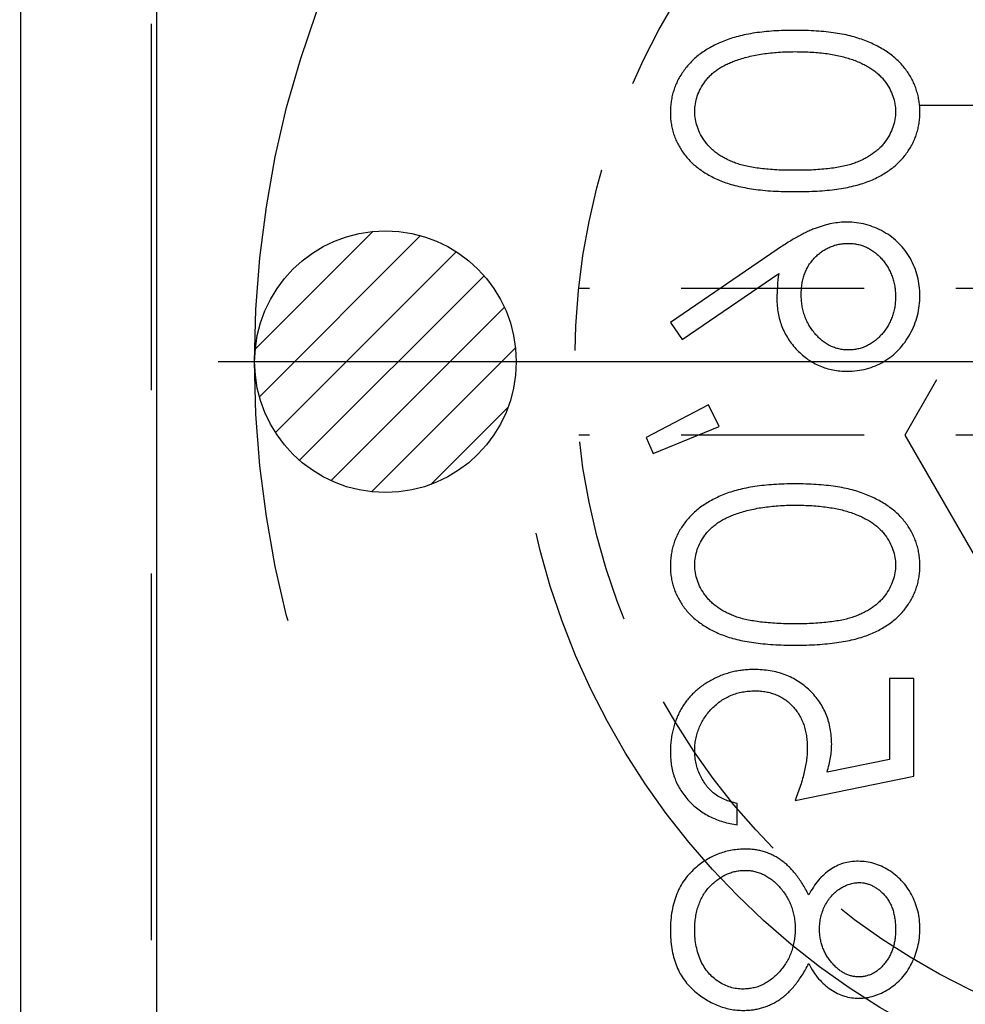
# Model space of a CAD drawing. Extents: x 2651 to 11825, y -3833 to 1075.
# Tile 276 of 656: x 4216 to 4229, y 311 to 324. Entities that reach past the tile are written whole.
import ezdxf

# ---------------------------------------------------------------- set-up
doc = ezdxf.new("R2010")
doc.units = 0
doc.header["$LTSCALE"] = 10
for name, pattern in [('CENTER', [2, 1.25, -0.25, 0.25, -0.25]), ('CNSCEN', [17, 15, -1, 0, -1]), ('CNSHID', [4, 3, -1]), ('DASHED', [0.75, 0.5, -0.25]), ('HIDDEN', [0.375, 0.25, -0.125])]:
    doc.linetypes.add(name, pattern=pattern)
doc.layers.get('0').update_dxf_attribs({"linetype": 'CONTINUOUS'})
doc.layers.get('Defpoints').update_dxf_attribs({"linetype": 'CONTINUOUS'})
for name, color, linetype in [('1', 7, 'CONTINUOUS'), ('COOL', 150, 'HIDDEN'), ('DIM', 3, 'CONTINUOUS'), ('WL1-HL', 4, 'CNSHID'), ('WOR1-CL', 1, 'CNSCEN')]:
    doc.layers.add(name, color=color, linetype=linetype)
doc.styles.get("Standard").update_dxf_attribs({"font": 'romans.shx'})
doc.dimstyles.new('MM& INCH5', dxfattribs={"dimtxt": 5, "dimasz": 2.5, "dimexe": 1, "dimexo": 0.5, "dimtad": 0, "dimrnd": 1.38778e-17, "dimzin": 9, "dimdsep": 46, "dimtxsty": 'Standard', "dimblk": 'CLOSED', "dimcen": 0, "dimclrd": 3, "dimclre": 3, "dimclrt": 3, "dimazin": 2, "dimtfac": 0.75, "dimtofl": 0, "dimtmove": 0, "dimatfit": 3, "dimfxl": 0, "dimtolj": 1, "dimarcsym": 0})

# ---------------------------------------------------------------- blocks, each defined once
blk = doc.blocks.new('DSD')
at = {"layer": '1', "color": 6, "linetype": 'DASHED'}
blk.add_line((499.908, 459.883), (499.908, 509.019), dxfattribs=at)
at = {"layer": '1', "color": 252, "linetype": 'Continuous'}
for p, q in [((501.692, 464.145), (501.692, 508.531)), ((499.831, 508.003), (499.831, 464.659))]:
    blk.add_line(p, q, dxfattribs=at)
at = {"layer": '1', "color": 7, "linetype": 'Continuous'}
for p, q in [((491.91, 493.31), (491.91, 493.019)), ((491.121, 492.978), (489.501, 492.646)), ((489.501, 492.646), (489.501, 491.317)), ((489.834, 492.419), (490.685, 492.593)), ((489.834, 491.317), (489.834, 492.419)), ((489.501, 491.317), (489.834, 491.317)), ((493.06, 488.245), (492.159, 487.878)), ((493.155, 488.027), (493.06, 488.245)), ((492.303, 487.58), (493.155, 488.027)), ((492.159, 487.878), (492.303, 487.58)), ((492.661, 486.692), (491.345, 485.791)), ((492.823, 486.459), (492.661, 486.692)), ((491.365, 485.462), (492.823, 486.459))]:
    blk.add_line(p, q, dxfattribs=at)
for points, knots in [([(491.823, 495.843), (491.801, 495.842), (491.756, 495.841), (491.689, 495.834), (491.625, 495.822), (491.562, 495.806), (491.501, 495.785), (491.441, 495.758), (491.384, 495.728), (491.327, 495.693), (491.273, 495.652), (491.22, 495.605), (491.169, 495.553), (491.119, 495.494), (491.07, 495.43), (491.024, 495.36), (490.978, 495.285), (490.95, 495.231), (490.936, 495.204)], [0, 0, 0, 0, 0.058854, 0.116315, 0.172675, 0.22878, 0.28458, 0.340257, 0.39663, 0.453507, 0.512318, 0.572648, 0.636022, 0.702363, 0.771483, 0.844184, 0.92007, 1, 1, 1, 1]), ([(492.823, 494.747), (492.822, 494.791), (492.82, 494.875), (492.806, 494.998), (492.781, 495.113), (492.747, 495.22), (492.704, 495.319), (492.649, 495.409), (492.586, 495.492), (492.512, 495.565), (492.434, 495.63), (492.352, 495.687), (492.269, 495.735), (492.184, 495.775), (492.096, 495.805), (492.007, 495.827), (491.916, 495.84), (491.854, 495.842), (491.823, 495.843)], [0, 0, 0, 0, 0.078556, 0.152863, 0.22356, 0.290375, 0.355403, 0.418291, 0.480389, 0.543073, 0.604924, 0.664398, 0.721943, 0.778375, 0.83383, 0.888861, 0.944089, 1, 1, 1, 1]), ([(490.249, 495.677), (490.215, 495.675), (490.146, 495.672), (490.042, 495.648), (489.941, 495.607), (489.842, 495.553), (489.748, 495.485), (489.665, 495.404), (489.591, 495.311), (489.53, 495.206), (489.479, 495.094), (489.445, 494.976), (489.422, 494.853), (489.42, 494.77), (489.418, 494.728)], [0, 0, 0, 0, 0.074058, 0.14887, 0.226668, 0.307735, 0.391157, 0.473929, 0.557928, 0.644989, 0.733364, 0.821092, 0.909287, 1, 1, 1, 1]), ([(490.936, 495.204), (490.915, 495.241), (490.876, 495.314), (490.803, 495.41), (490.724, 495.493), (490.637, 495.56), (490.546, 495.613), (490.45, 495.649), (490.351, 495.673), (490.283, 495.676), (490.249, 495.677)], [0, 0, 0, 0, 0.14586, 0.282426, 0.41085, 0.535029, 0.654701, 0.770133, 0.884556, 1, 1, 1, 1]), ([(491.121, 494.725), (491.121, 494.754), (491.122, 494.81), (491.133, 494.893), (491.149, 494.973), (491.173, 495.048), (491.203, 495.121), (491.24, 495.19), (491.284, 495.255), (491.334, 495.315), (491.388, 495.37), (491.444, 495.419), (491.503, 495.46), (491.565, 495.493), (491.628, 495.521), (491.695, 495.538), (491.763, 495.55), (491.81, 495.551), (491.833, 495.552)], [0, 0, 0, 0, 0.071269, 0.139812, 0.206497, 0.271535, 0.336082, 0.400528, 0.464984, 0.53005, 0.594423, 0.655583, 0.714849, 0.772115, 0.828999, 0.885122, 0.942079, 1, 1, 1, 1]), ([(491.833, 495.552), (491.862, 495.551), (491.92, 495.548), (492.005, 495.529), (492.088, 495.497), (492.167, 495.452), (492.241, 495.397), (492.305, 495.33), (492.363, 495.253), (492.409, 495.166), (492.446, 495.071), (492.471, 494.968), (492.488, 494.858), (492.49, 494.783), (492.491, 494.744)], [0, 0, 0, 0, 0.074898, 0.148596, 0.224471, 0.302323, 0.381919, 0.461149, 0.542417, 0.626716, 0.714597, 0.804903, 0.900127, 1, 1, 1, 1]), ([(489.751, 494.744), (489.751, 494.767), (489.752, 494.811), (489.759, 494.876), (489.771, 494.938), (489.786, 494.998), (489.808, 495.054), (489.833, 495.107), (489.864, 495.157), (489.899, 495.204), (489.937, 495.246), (489.976, 495.284), (490.018, 495.315), (490.062, 495.342), (490.108, 495.361), (490.155, 495.375), (490.204, 495.385), (490.237, 495.386), (490.254, 495.386)], [0, 0, 0, 0, 0.075243, 0.147209, 0.216447, 0.284025, 0.350655, 0.415031, 0.47963, 0.544652, 0.608044, 0.667828, 0.725114, 0.780992, 0.835527, 0.889438, 0.944072, 1, 1, 1, 1]), ([(490.254, 495.386), (490.271, 495.385), (490.304, 495.384), (490.354, 495.374), (490.402, 495.36), (490.449, 495.337), (490.495, 495.31), (490.539, 495.276), (490.583, 495.236), (490.624, 495.19), (490.663, 495.141), (490.696, 495.089), (490.724, 495.034), (490.748, 494.978), (490.766, 494.919), (490.779, 494.858), (490.787, 494.796), (490.788, 494.754), (490.789, 494.732)], [0, 0, 0, 0, 0.054564, 0.107826, 0.161924, 0.21751, 0.274498, 0.334815, 0.397555, 0.464755, 0.532901, 0.600097, 0.665354, 0.731084, 0.796883, 0.863292, 0.930831, 1, 1, 1, 1]), ([(489.418, 494.728), (489.42, 494.686), (489.422, 494.605), (489.444, 494.486), (489.481, 494.372), (489.531, 494.263), (489.592, 494.162), (489.667, 494.072), (489.75, 493.994), (489.844, 493.928), (489.942, 493.874), (490.046, 493.837), (490.151, 493.813), (490.223, 493.81), (490.259, 493.808)], [0, 0, 0, 0, 0.08941, 0.176306, 0.262626, 0.349446, 0.435498, 0.518928, 0.601355, 0.684256, 0.765807, 0.844877, 0.92228, 1, 1, 1, 1]), ([(490.248, 494.099), (490.232, 494.099), (490.202, 494.1), (490.156, 494.109), (490.112, 494.122), (490.069, 494.14), (490.027, 494.164), (489.985, 494.192), (489.945, 494.226), (489.906, 494.264), (489.87, 494.307), (489.837, 494.356), (489.81, 494.409), (489.788, 494.467), (489.772, 494.53), (489.759, 494.597), (489.752, 494.669), (489.751, 494.718), (489.751, 494.744)], [0, 0, 0, 0, 0.050902, 0.101034, 0.151084, 0.203062, 0.256248, 0.310847, 0.368769, 0.430015, 0.49252, 0.556049, 0.621996, 0.690192, 0.761385, 0.836356, 0.915487, 1, 1, 1, 1]), ([(490.789, 494.732), (490.788, 494.705), (490.786, 494.65), (490.771, 494.569), (490.748, 494.491), (490.716, 494.415), (490.675, 494.345), (490.627, 494.282), (490.572, 494.227), (490.51, 494.182), (490.445, 494.146), (490.38, 494.118), (490.314, 494.102), (490.269, 494.1), (490.248, 494.099)], [0, 0, 0, 0, 0.08969, 0.178494, 0.266838, 0.356558, 0.445334, 0.530806, 0.614076, 0.697707, 0.779142, 0.855354, 0.928557, 1, 1, 1, 1]), ([(491.803, 493.933), (491.78, 493.934), (491.737, 493.935), (491.672, 493.946), (491.61, 493.964), (491.549, 493.99), (491.491, 494.023), (491.434, 494.063), (491.379, 494.111), (491.327, 494.165), (491.279, 494.224), (491.237, 494.286), (491.201, 494.352), (491.172, 494.421), (491.149, 494.493), (491.133, 494.568), (491.122, 494.645), (491.121, 494.698), (491.121, 494.725)], [0, 0, 0, 0, 0.057339, 0.113063, 0.169181, 0.225775, 0.283826, 0.343454, 0.405907, 0.471392, 0.538003, 0.603064, 0.667602, 0.732225, 0.797005, 0.863048, 0.930357, 1, 1, 1, 1]), ([(492.491, 494.744), (492.49, 494.714), (492.489, 494.654), (492.479, 494.568), (492.463, 494.487), (492.44, 494.411), (492.412, 494.339), (492.376, 494.272), (492.335, 494.209), (492.286, 494.153), (492.233, 494.101), (492.178, 494.057), (492.121, 494.018), (492.061, 493.987), (492, 493.963), (491.936, 493.945), (491.87, 493.935), (491.825, 493.933), (491.803, 493.933)], [0, 0, 0, 0, 0.076559, 0.149161, 0.218827, 0.285567, 0.350313, 0.414125, 0.477179, 0.540368, 0.602202, 0.662034, 0.719934, 0.775907, 0.831115, 0.886667, 0.942552, 1, 1, 1, 1]), ([(492.467, 493.888), (492.496, 493.913), (492.552, 493.964), (492.625, 494.052), (492.687, 494.148), (492.737, 494.253), (492.775, 494.365), (492.803, 494.485), (492.819, 494.614), (492.822, 494.702), (492.823, 494.747)], [0, 0, 0, 0, 0.119283, 0.237093, 0.354796, 0.474576, 0.59746, 0.724926, 0.858883, 1, 1, 1, 1]), ([(490.259, 493.808), (490.294, 493.81), (490.363, 493.812), (490.463, 493.834), (490.558, 493.871), (490.646, 493.922), (490.728, 493.987), (490.804, 494.067), (490.875, 494.161), (490.915, 494.232), (490.936, 494.268)], [0, 0, 0, 0, 0.121904, 0.239413, 0.35541, 0.472091, 0.592859, 0.718703, 0.854892, 1, 1, 1, 1]), ([(490.936, 494.268), (490.95, 494.242), (490.977, 494.19), (491.02, 494.116), (491.066, 494.049), (491.112, 493.986), (491.16, 493.929), (491.21, 493.878), (491.26, 493.832), (491.313, 493.792), (491.367, 493.757), (491.423, 493.726), (491.481, 493.7), (491.541, 493.679), (491.602, 493.662), (491.665, 493.65), (491.73, 493.644), (491.774, 493.643), (491.797, 493.642)], [0, 0, 0, 0, 0.079525, 0.1551, 0.22722, 0.295911, 0.362056, 0.42552, 0.485813, 0.544495, 0.60146, 0.657841, 0.713974, 0.769468, 0.82613, 0.882885, 0.940701, 1, 1, 1, 1]), ([(491.797, 493.642), (491.828, 493.643), (491.89, 493.644), (491.981, 493.657), (492.069, 493.675), (492.155, 493.702), (492.238, 493.737), (492.317, 493.78), (492.395, 493.829), (492.443, 493.868), (492.467, 493.888)], [0, 0, 0, 0, 0.128158, 0.253673, 0.377325, 0.499385, 0.622918, 0.745839, 0.871395, 1, 1, 1, 1]), ([(492.823, 492.322), (492.822, 492.354), (492.821, 492.418), (492.808, 492.511), (492.789, 492.6), (492.761, 492.686), (492.725, 492.767), (492.68, 492.845), (492.629, 492.919), (492.569, 492.988), (492.504, 493.052), (492.433, 493.109), (492.357, 493.16), (492.277, 493.204), (492.192, 493.242), (492.102, 493.271), (492.007, 493.295), (491.943, 493.305), (491.91, 493.31)], [0, 0, 0, 0, 0.065421, 0.128708, 0.190236, 0.250724, 0.310637, 0.370766, 0.431615, 0.493523, 0.555883, 0.617342, 0.678668, 0.740711, 0.802985, 0.866803, 0.932347, 1, 1, 1, 1]), ([(490.955, 492.264), (490.955, 492.289), (490.956, 492.341), (490.964, 492.421), (490.978, 492.504), (490.996, 492.592), (491.019, 492.683), (491.048, 492.778), (491.082, 492.877), (491.108, 492.944), (491.121, 492.978)], [0, 0, 0, 0, 0.102203, 0.211023, 0.3251, 0.446502, 0.573788, 0.708901, 0.850358, 1, 1, 1, 1]), ([(491.91, 493.019), (491.94, 493.012), (492, 492.999), (492.083, 492.968), (492.158, 492.932), (492.224, 492.888), (492.282, 492.835), (492.333, 492.776), (492.379, 492.709), (492.418, 492.634), (492.451, 492.556), (492.473, 492.474), (492.489, 492.39), (492.49, 492.334), (492.491, 492.305)], [0, 0, 0, 0, 0.094687, 0.181994, 0.264377, 0.34218, 0.418618, 0.496509, 0.577369, 0.661511, 0.746733, 0.831258, 0.915206, 1, 1, 1, 1]), ([(490.685, 492.593), (490.676, 492.559), (490.658, 492.493), (490.637, 492.395), (490.625, 492.301), (490.623, 492.241), (490.622, 492.212)], [0, 0, 0, 0, 0.275068, 0.532901, 0.773973, 1, 1, 1, 1]), ([(491.67, 491.483), (491.644, 491.484), (491.593, 491.485), (491.518, 491.495), (491.448, 491.512), (491.381, 491.535), (491.318, 491.565), (491.258, 491.602), (491.203, 491.645), (491.152, 491.696), (491.105, 491.75), (491.065, 491.811), (491.031, 491.876), (491.002, 491.945), (490.981, 492.019), (490.966, 492.096), (490.957, 492.179), (490.955, 492.235), (490.955, 492.264)], [0, 0, 0, 0, 0.065351, 0.127916, 0.18836, 0.247216, 0.30563, 0.36377, 0.422661, 0.482687, 0.5433, 0.604118, 0.664965, 0.727413, 0.791468, 0.858055, 0.927037, 1, 1, 1, 1]), ([(492.491, 492.305), (492.49, 492.278), (492.489, 492.223), (492.477, 492.143), (492.459, 492.065), (492.433, 491.991), (492.401, 491.919), (492.359, 491.852), (492.312, 491.786), (492.257, 491.724), (492.197, 491.668), (492.133, 491.618), (492.064, 491.577), (491.992, 491.542), (491.917, 491.516), (491.838, 491.497), (491.755, 491.486), (491.698, 491.484), (491.67, 491.483)], [0, 0, 0, 0, 0.064207, 0.126425, 0.18768, 0.248216, 0.308305, 0.369661, 0.431699, 0.495947, 0.559758, 0.622295, 0.683911, 0.745092, 0.80674, 0.869087, 0.93329, 1, 1, 1, 1]), ([(491.682, 491.193), (491.708, 491.193), (491.761, 491.194), (491.839, 491.201), (491.915, 491.213), (491.989, 491.229), (492.062, 491.25), (492.133, 491.275), (492.203, 491.306), (492.27, 491.34), (492.335, 491.378), (492.396, 491.42), (492.454, 491.465), (492.507, 491.513), (492.556, 491.565), (492.602, 491.62), (492.644, 491.678), (492.681, 491.74), (492.715, 491.804), (492.743, 491.871), (492.768, 491.94), (492.788, 492.012), (492.804, 492.086), (492.815, 492.162), (492.822, 492.241), (492.823, 492.295), (492.823, 492.322)], [0, 0, 0, 0, 0.044014, 0.087434, 0.130118, 0.172554, 0.214555, 0.256298, 0.298438, 0.340849, 0.382715, 0.423924, 0.464246, 0.504074, 0.543862, 0.583567, 0.623094, 0.663229, 0.703551, 0.743938, 0.784541, 0.82575, 0.867757, 0.910745, 0.954914, 1, 1, 1, 1]), ([(490.622, 492.212), (490.623, 492.176), (490.625, 492.105), (490.64, 492.001), (490.663, 491.901), (490.695, 491.807), (490.737, 491.717), (490.789, 491.633), (490.849, 491.553), (490.919, 491.479), (490.996, 491.412), (491.078, 491.353), (491.166, 491.303), (491.259, 491.263), (491.357, 491.231), (491.461, 491.209), (491.57, 491.195), (491.644, 491.193), (491.682, 491.193)], [0, 0, 0, 0, 0.065808, 0.129394, 0.190894, 0.251281, 0.310815, 0.370371, 0.430768, 0.492881, 0.555104, 0.616067, 0.677256, 0.73826, 0.800762, 0.864778, 0.931045, 1, 1, 1, 1]), ([(491.122, 490.86), (491.07, 490.86), (490.969, 490.86), (490.822, 490.853), (490.685, 490.842), (490.556, 490.827), (490.436, 490.809), (490.326, 490.785), (490.224, 490.757), (490.131, 490.725), (490.046, 490.689), (489.966, 490.65), (489.892, 490.606), (489.822, 490.56), (489.758, 490.509), (489.699, 490.456), (489.647, 490.399), (489.599, 490.338), (489.557, 490.274), (489.52, 490.209), (489.488, 490.141), (489.463, 490.072), (489.443, 490.001), (489.429, 489.928), (489.42, 489.854), (489.419, 489.803), (489.418, 489.778)], [0, 0, 0, 0, 0.068595, 0.133246, 0.194313, 0.251279, 0.304513, 0.354235, 0.400481, 0.443411, 0.484015, 0.523252, 0.561042, 0.5979, 0.633518, 0.668314, 0.702496, 0.736685, 0.770293, 0.803437, 0.835913, 0.86846, 0.900847, 0.933467, 0.966258, 1, 1, 1, 1]), ([(492.823, 489.778), (492.823, 489.803), (492.822, 489.854), (492.813, 489.928), (492.799, 490.001), (492.779, 490.071), (492.755, 490.14), (492.723, 490.207), (492.687, 490.272), (492.645, 490.335), (492.598, 490.396), (492.545, 490.453), (492.486, 490.506), (492.422, 490.556), (492.353, 490.603), (492.278, 490.646), (492.198, 490.687), (492.111, 490.723), (492.018, 490.756), (491.916, 490.785), (491.805, 490.807), (491.685, 490.827), (491.557, 490.842), (491.42, 490.853), (491.274, 490.86), (491.173, 490.86), (491.122, 490.86)], [0, 0, 0, 0, 0.033787, 0.066622, 0.099285, 0.131361, 0.163585, 0.196104, 0.228902, 0.262158, 0.295991, 0.330218, 0.36506, 0.400951, 0.43762, 0.475708, 0.515381, 0.556414, 0.599765, 0.646424, 0.696431, 0.749782, 0.806573, 0.867436, 0.931887, 1, 1, 1, 1]), ([(489.751, 489.768), (489.752, 489.804), (489.756, 489.876), (489.783, 489.981), (489.829, 490.083), (489.88, 490.164), (489.928, 490.226), (489.97, 490.269), (490.016, 490.31), (490.067, 490.348), (490.121, 490.383), (490.179, 490.415), (490.242, 490.444), (490.309, 490.471), (490.383, 490.495), (490.464, 490.514), (490.553, 490.532), (490.651, 490.545), (490.757, 490.557), (490.871, 490.564), (490.993, 490.57), (491.077, 490.57), (491.121, 490.57)], [0, 0, 0, 0, 0.060387, 0.120883, 0.182755, 0.247811, 0.281299, 0.315088, 0.349702, 0.384857, 0.420966, 0.458511, 0.497175, 0.537602, 0.580503, 0.627468, 0.678388, 0.733983, 0.793747, 0.857714, 0.926698, 1, 1, 1, 1]), ([(491.121, 490.57), (491.164, 490.57), (491.248, 490.57), (491.37, 490.564), (491.484, 490.556), (491.589, 490.546), (491.687, 490.532), (491.776, 490.515), (491.858, 490.496), (491.931, 490.472), (491.998, 490.445), (492.061, 490.416), (492.12, 490.384), (492.174, 490.349), (492.224, 490.311), (492.27, 490.27), (492.312, 490.225), (492.361, 490.164), (492.413, 490.083), (492.457, 489.98), (492.485, 489.875), (492.489, 489.804), (492.491, 489.768)], [0, 0, 0, 0, 0.072951, 0.141584, 0.205926, 0.265301, 0.320597, 0.371817, 0.41879, 0.461699, 0.502134, 0.540804, 0.578181, 0.614297, 0.649678, 0.684299, 0.718359, 0.752081, 0.817652, 0.879722, 0.939966, 1, 1, 1, 1]), ([(489.418, 489.778), (489.419, 489.752), (489.42, 489.701), (489.428, 489.625), (489.443, 489.551), (489.463, 489.479), (489.488, 489.409), (489.52, 489.34), (489.556, 489.273), (489.6, 489.209), (489.648, 489.147), (489.702, 489.088), (489.762, 489.033), (489.827, 488.981), (489.899, 488.933), (489.975, 488.887), (490.058, 488.846), (490.147, 488.806), (490.242, 488.772), (490.345, 488.741), (490.455, 488.716), (490.573, 488.696), (490.7, 488.68), (490.834, 488.668), (490.975, 488.662), (491.072, 488.661), (491.122, 488.66)], [0, 0, 0, 0, 0.033788, 0.067194, 0.099862, 0.132567, 0.165151, 0.197913, 0.231319, 0.265083, 0.299255, 0.334399, 0.369943, 0.406284, 0.444064, 0.482998, 0.523354, 0.565537, 0.609613, 0.656391, 0.705885, 0.758325, 0.813832, 0.872795, 0.934722, 1, 1, 1, 1]), ([(491.121, 488.951), (491.082, 488.951), (491.006, 488.952), (490.894, 488.956), (490.788, 488.966), (490.687, 488.977), (490.592, 488.993), (490.502, 489.01), (490.418, 489.033), (490.339, 489.058), (490.265, 489.087), (490.196, 489.118), (490.133, 489.152), (490.074, 489.188), (490.02, 489.227), (489.973, 489.269), (489.929, 489.313), (489.88, 489.375), (489.829, 489.456), (489.783, 489.557), (489.756, 489.662), (489.752, 489.733), (489.751, 489.768)], [0, 0, 0, 0, 0.065681, 0.128486, 0.188175, 0.245106, 0.299448, 0.350823, 0.399942, 0.446672, 0.491255, 0.533376, 0.573853, 0.612526, 0.649597, 0.685532, 0.720106, 0.753838, 0.818925, 0.880493, 0.940311, 1, 1, 1, 1]), ([(491.122, 488.66), (491.172, 488.661), (491.268, 488.662), (491.409, 488.668), (491.542, 488.68), (491.668, 488.695), (491.786, 488.716), (491.896, 488.741), (491.998, 488.77), (492.093, 488.805), (492.181, 488.843), (492.263, 488.885), (492.34, 488.929), (492.411, 488.978), (492.477, 489.03), (492.537, 489.086), (492.591, 489.145), (492.64, 489.207), (492.683, 489.272), (492.721, 489.339), (492.752, 489.408), (492.778, 489.478), (492.798, 489.551), (492.812, 489.625), (492.822, 489.701), (492.823, 489.752), (492.823, 489.778)], [0, 0, 0, 0, 0.065063, 0.126773, 0.185516, 0.240765, 0.29298, 0.34225, 0.388919, 0.432776, 0.474628, 0.514775, 0.553606, 0.591426, 0.628028, 0.663804, 0.698984, 0.733591, 0.767628, 0.801208, 0.834264, 0.866981, 0.89972, 0.932702, 0.966176, 1, 1, 1, 1]), ([(492.491, 489.768), (492.489, 489.732), (492.486, 489.661), (492.458, 489.556), (492.415, 489.454), (492.364, 489.375), (492.316, 489.314), (492.274, 489.271), (492.228, 489.231), (492.178, 489.193), (492.124, 489.158), (492.065, 489.127), (492.002, 489.098), (491.957, 489.082), (491.935, 489.073)], [0, 0, 0, 0, 0.112813, 0.225394, 0.339595, 0.459675, 0.521735, 0.583926, 0.648174, 0.713881, 0.781004, 0.851451, 0.924051, 1, 1, 1, 1]), ([(491.935, 489.073), (491.906, 489.063), (491.847, 489.044), (491.756, 489.018), (491.661, 488.998), (491.561, 488.98), (491.457, 488.968), (491.349, 488.958), (491.236, 488.952), (491.16, 488.951), (491.121, 488.951)], [0, 0, 0, 0, 0.110588, 0.224542, 0.342503, 0.464324, 0.590756, 0.722227, 0.858843, 1, 1, 1, 1]), ([(490.41, 487.124), (490.365, 487.122), (490.276, 487.119), (490.146, 487.094), (490.023, 487.052), (489.908, 486.994), (489.801, 486.921), (489.706, 486.833), (489.622, 486.73), (489.549, 486.616), (489.491, 486.493), (489.449, 486.364), (489.423, 486.229), (489.42, 486.139), (489.418, 486.093)], [0, 0, 0, 0, 0.085249, 0.167327, 0.248175, 0.328829, 0.409908, 0.490584, 0.572993, 0.658265, 0.744222, 0.82906, 0.913938, 1, 1, 1, 1]), ([(491.37, 486.132), (491.369, 486.166), (491.367, 486.233), (491.354, 486.331), (491.333, 486.425), (491.302, 486.515), (491.263, 486.602), (491.215, 486.684), (491.159, 486.763), (491.094, 486.836), (491.023, 486.903), (490.948, 486.963), (490.868, 487.012), (490.784, 487.053), (490.696, 487.085), (490.605, 487.107), (490.509, 487.121), (490.443, 487.123), (490.41, 487.124)], [0, 0, 0, 0, 0.066295, 0.130131, 0.192862, 0.25436, 0.31591, 0.377338, 0.440205, 0.504175, 0.568034, 0.630228, 0.690861, 0.751422, 0.811466, 0.87275, 0.935391, 1, 1, 1, 1]), ([(489.751, 486.108), (489.751, 486.133), (489.753, 486.181), (489.761, 486.252), (489.776, 486.321), (489.797, 486.386), (489.824, 486.45), (489.856, 486.51), (489.895, 486.567), (489.939, 486.621), (489.986, 486.671), (490.037, 486.714), (490.091, 486.751), (490.146, 486.781), (490.205, 486.804), (490.266, 486.821), (490.329, 486.831), (490.372, 486.833), (490.394, 486.833)], [0, 0, 0, 0, 0.068712, 0.134812, 0.199538, 0.263335, 0.326747, 0.390328, 0.454126, 0.519203, 0.58351, 0.645497, 0.70529, 0.763488, 0.821856, 0.880004, 0.939108, 1, 1, 1, 1]), ([(490.394, 486.833), (490.416, 486.833), (490.459, 486.831), (490.523, 486.821), (490.583, 486.803), (490.642, 486.779), (490.698, 486.748), (490.751, 486.709), (490.802, 486.664), (490.85, 486.612), (490.894, 486.556), (490.933, 486.496), (490.965, 486.434), (490.991, 486.368), (491.012, 486.3), (491.027, 486.228), (491.036, 486.154), (491.037, 486.104), (491.038, 486.078)], [0, 0, 0, 0, 0.05954, 0.117423, 0.17444, 0.231734, 0.289722, 0.3492, 0.410516, 0.47508, 0.540094, 0.604444, 0.668697, 0.73211, 0.796739, 0.862906, 0.930462, 1, 1, 1, 1]), ([(489.418, 486.093), (489.42, 486.048), (489.423, 485.959), (489.448, 485.829), (489.489, 485.704), (489.546, 485.586), (489.618, 485.476), (489.703, 485.377), (489.802, 485.291), (489.913, 485.219), (490.031, 485.162), (490.155, 485.12), (490.283, 485.094), (490.37, 485.091), (490.414, 485.089)], [0, 0, 0, 0, 0.085532, 0.169003, 0.251943, 0.335682, 0.419409, 0.501265, 0.583703, 0.668, 0.751919, 0.834598, 0.916526, 1, 1, 1, 1]), ([(490.394, 485.38), (490.372, 485.381), (490.329, 485.382), (490.266, 485.392), (490.205, 485.409), (490.146, 485.432), (490.091, 485.462), (490.037, 485.499), (489.986, 485.542), (489.938, 485.592), (489.895, 485.646), (489.856, 485.704), (489.824, 485.764), (489.797, 485.827), (489.776, 485.893), (489.761, 485.962), (489.753, 486.034), (489.751, 486.083), (489.751, 486.108)], [0, 0, 0, 0, 0.06076, 0.119735, 0.177757, 0.235999, 0.29407, 0.353733, 0.415973, 0.48014, 0.545076, 0.608735, 0.672178, 0.735453, 0.799112, 0.864284, 0.930837, 1, 1, 1, 1]), ([(491.345, 485.791), (491.352, 485.849), (491.366, 485.962), (491.369, 486.076), (491.37, 486.132)], [0, 0, 0, 0, 0.507858, 1, 1, 1, 1]), ([(491.038, 486.078), (491.037, 486.052), (491.036, 486.002), (491.027, 485.929), (491.012, 485.859), (490.991, 485.794), (490.966, 485.732), (490.933, 485.674), (490.894, 485.62), (490.851, 485.571), (490.802, 485.526), (490.751, 485.487), (490.698, 485.454), (490.641, 485.427), (490.583, 485.405), (490.522, 485.39), (490.459, 485.382), (490.416, 485.381), (490.394, 485.38)], [0, 0, 0, 0, 0.072713, 0.141547, 0.208363, 0.272462, 0.33539, 0.397711, 0.459383, 0.522098, 0.584315, 0.644392, 0.703345, 0.761509, 0.82003, 0.878517, 0.938265, 1, 1, 1, 1]), ([(490.414, 485.089), (490.448, 485.09), (490.517, 485.093), (490.621, 485.108), (490.728, 485.134), (490.819, 485.164), (490.893, 485.193), (490.952, 485.22), (491.014, 485.25), (491.079, 485.285), (491.147, 485.323), (491.217, 485.366), (491.29, 485.412), (491.339, 485.445), (491.365, 485.462)], [0, 0, 0, 0, 0.09832, 0.199417, 0.305603, 0.416162, 0.474582, 0.537006, 0.603857, 0.67409, 0.749417, 0.828253, 0.912054, 1, 1, 1, 1]), ([(491.122, 484.674), (491.07, 484.674), (490.969, 484.673), (490.822, 484.667), (490.685, 484.656), (490.556, 484.641), (490.436, 484.623), (490.326, 484.598), (490.224, 484.571), (490.131, 484.539), (490.046, 484.503), (489.966, 484.464), (489.892, 484.42), (489.822, 484.373), (489.758, 484.323), (489.699, 484.27), (489.647, 484.212), (489.599, 484.152), (489.557, 484.088), (489.52, 484.022), (489.488, 483.955), (489.463, 483.886), (489.443, 483.815), (489.429, 483.742), (489.42, 483.667), (489.419, 483.617), (489.418, 483.591)], [0, 0, 0, 0, 0.068595, 0.133246, 0.194313, 0.251279, 0.304513, 0.354235, 0.400481, 0.443411, 0.484015, 0.523252, 0.561042, 0.5979, 0.633518, 0.668314, 0.702496, 0.736685, 0.770293, 0.803437, 0.835913, 0.86846, 0.900847, 0.933467, 0.966258, 1, 1, 1, 1]), ([(492.823, 483.591), (492.823, 483.617), (492.822, 483.667), (492.813, 483.742), (492.799, 483.814), (492.779, 483.885), (492.755, 483.954), (492.723, 484.021), (492.687, 484.086), (492.645, 484.149), (492.598, 484.209), (492.545, 484.267), (492.486, 484.32), (492.422, 484.37), (492.353, 484.417), (492.278, 484.46), (492.198, 484.5), (492.111, 484.537), (492.018, 484.569), (491.916, 484.598), (491.805, 484.621), (491.685, 484.64), (491.557, 484.656), (491.42, 484.667), (491.274, 484.673), (491.173, 484.674), (491.122, 484.674)], [0, 0, 0, 0, 0.033787, 0.066622, 0.099285, 0.131361, 0.163585, 0.196104, 0.228902, 0.262158, 0.295991, 0.330218, 0.36506, 0.400951, 0.43762, 0.475708, 0.515381, 0.556414, 0.599765, 0.646424, 0.696431, 0.749782, 0.806573, 0.867436, 0.931887, 1, 1, 1, 1]), ([(489.751, 483.582), (489.752, 483.617), (489.756, 483.689), (489.783, 483.795), (489.829, 483.897), (489.88, 483.977), (489.928, 484.039), (489.97, 484.083), (490.016, 484.124), (490.067, 484.161), (490.121, 484.196), (490.179, 484.229), (490.242, 484.258), (490.309, 484.285), (490.383, 484.309), (490.464, 484.328), (490.553, 484.346), (490.651, 484.359), (490.757, 484.37), (490.871, 484.378), (490.993, 484.383), (491.077, 484.383), (491.121, 484.383)], [0, 0, 0, 0, 0.060387, 0.120883, 0.182755, 0.247811, 0.281299, 0.315088, 0.349702, 0.384857, 0.420966, 0.458511, 0.497175, 0.537602, 0.580503, 0.627468, 0.678388, 0.733983, 0.793747, 0.857714, 0.926698, 1, 1, 1, 1]), ([(491.121, 484.383), (491.164, 484.383), (491.248, 484.383), (491.37, 484.378), (491.484, 484.37), (491.589, 484.36), (491.687, 484.345), (491.776, 484.329), (491.858, 484.309), (491.931, 484.286), (491.998, 484.259), (492.061, 484.229), (492.12, 484.198), (492.174, 484.163), (492.224, 484.124), (492.27, 484.083), (492.312, 484.039), (492.361, 483.977), (492.413, 483.896), (492.457, 483.794), (492.485, 483.689), (492.489, 483.617), (492.491, 483.582)], [0, 0, 0, 0, 0.072951, 0.141584, 0.205926, 0.265301, 0.320597, 0.371817, 0.41879, 0.461699, 0.502134, 0.540804, 0.578181, 0.614297, 0.649678, 0.684299, 0.718359, 0.752081, 0.817652, 0.879722, 0.939966, 1, 1, 1, 1]), ([(489.418, 483.591), (489.419, 483.566), (489.42, 483.514), (489.428, 483.439), (489.443, 483.365), (489.463, 483.293), (489.488, 483.222), (489.52, 483.154), (489.556, 483.087), (489.6, 483.023), (489.648, 482.961), (489.702, 482.902), (489.762, 482.847), (489.827, 482.794), (489.899, 482.746), (489.975, 482.7), (490.058, 482.659), (490.147, 482.62), (490.242, 482.586), (490.345, 482.555), (490.455, 482.53), (490.573, 482.509), (490.7, 482.493), (490.834, 482.482), (490.975, 482.475), (491.072, 482.474), (491.122, 482.474)], [0, 0, 0, 0, 0.033788, 0.067194, 0.099862, 0.132567, 0.165151, 0.197913, 0.231319, 0.265083, 0.299255, 0.334399, 0.369943, 0.406284, 0.444064, 0.482998, 0.523354, 0.565537, 0.609613, 0.656391, 0.705885, 0.758325, 0.813832, 0.872795, 0.934722, 1, 1, 1, 1]), ([(491.121, 482.764), (491.082, 482.765), (491.006, 482.766), (490.894, 482.77), (490.788, 482.779), (490.687, 482.79), (490.592, 482.806), (490.502, 482.824), (490.418, 482.847), (490.339, 482.872), (490.265, 482.9), (490.196, 482.932), (490.133, 482.965), (490.074, 483.002), (490.02, 483.041), (489.973, 483.083), (489.929, 483.127), (489.88, 483.189), (489.829, 483.27), (489.783, 483.371), (489.756, 483.475), (489.752, 483.546), (489.751, 483.582)], [0, 0, 0, 0, 0.065681, 0.128486, 0.188175, 0.245106, 0.299448, 0.350823, 0.399942, 0.446672, 0.491255, 0.533376, 0.573853, 0.612526, 0.649597, 0.685532, 0.720106, 0.753838, 0.818925, 0.880493, 0.940311, 1, 1, 1, 1]), ([(491.122, 482.474), (491.172, 482.474), (491.268, 482.475), (491.409, 482.481), (491.542, 482.493), (491.668, 482.508), (491.786, 482.529), (491.896, 482.555), (491.998, 482.583), (492.093, 482.618), (492.181, 482.656), (492.263, 482.698), (492.34, 482.743), (492.411, 482.791), (492.477, 482.843), (492.537, 482.9), (492.591, 482.958), (492.64, 483.021), (492.683, 483.086), (492.721, 483.153), (492.752, 483.222), (492.778, 483.292), (492.798, 483.364), (492.812, 483.439), (492.822, 483.514), (492.823, 483.566), (492.823, 483.591)], [0, 0, 0, 0, 0.065063, 0.126773, 0.185516, 0.240765, 0.29298, 0.34225, 0.388919, 0.432776, 0.474628, 0.514775, 0.553606, 0.591426, 0.628028, 0.663804, 0.698984, 0.733591, 0.767628, 0.801208, 0.834264, 0.866981, 0.89972, 0.932702, 0.966176, 1, 1, 1, 1]), ([(492.491, 483.582), (492.489, 483.546), (492.486, 483.474), (492.458, 483.369), (492.415, 483.268), (492.364, 483.188), (492.316, 483.128), (492.274, 483.084), (492.228, 483.044), (492.178, 483.007), (492.124, 482.972), (492.065, 482.94), (492.002, 482.912), (491.957, 482.895), (491.935, 482.887)], [0, 0, 0, 0, 0.112813, 0.225394, 0.339595, 0.459675, 0.521735, 0.583926, 0.648174, 0.713881, 0.781004, 0.851451, 0.924051, 1, 1, 1, 1]), ([(491.935, 482.887), (491.906, 482.877), (491.847, 482.857), (491.756, 482.832), (491.661, 482.812), (491.561, 482.793), (491.457, 482.781), (491.349, 482.771), (491.236, 482.765), (491.16, 482.765), (491.121, 482.764)], [0, 0, 0, 0, 0.110588, 0.224542, 0.342503, 0.464324, 0.590756, 0.722227, 0.858843, 1, 1, 1, 1])]:
    blk.add_open_spline(points, degree=3, knots=knots, dxfattribs=at)
blk = doc.blocks.new('*D177')
at = {"layer": 'Defpoints', "color": 0}
for p in [(4171.684, 387.642), (4446.684, 319.642), (4473.321, 319.642)]:
    blk.add_point(p, dxfattribs=at)
at = {"layer": 'DIM', "color": 3, "lineweight": -2}
blk.add_line((4447.184, 319.642), (4473.321, 319.642), dxfattribs=at)
at = {"layer": 'DIM', "color": 3, "insert": (4494.184, 319.642), "char_height": 5, "attachment_point": 5}
blk.add_mtext('\\A1;68 [2.677]', dxfattribs=at)
blk = doc.blocks.new('_Closed')
at = {"color": 0, "linetype": 'ByBlock', "lineweight": -2}
for p, q in [((-1, 0.1667), (0, 0)), ((-1, 0.1667), (-1, -0.1667)), ((0, 0), (-1, -0.1667)), ((0, 0), (-1, 0))]:
    blk.add_line(p, q, dxfattribs=at)
blk = doc.blocks.new('*D178')
at = {"layer": 'Defpoints', "color": 0}
for p in [(4171.684, 387.642), (4446.684, 255.642), (4473.321, 255.642)]:
    blk.add_point(p, dxfattribs=at)
at = {"layer": 'DIM', "color": 3, "lineweight": -2}
blk.add_line((4447.184, 255.642), (4473.321, 255.642), dxfattribs=at)
at = {"layer": 'DIM', "color": 3, "insert": (4496.327, 255.642), "char_height": 5, "attachment_point": 5}
blk.add_mtext('\\A1;132 [5.197]', dxfattribs=at)
blk = doc.blocks.new('*D179')
at = {"layer": 'Defpoints', "color": 0}
for p in [(4171.684, 387.642), (4473.321, 263.642), (4381.212, 262.642)]:
    blk.add_point(p, dxfattribs=at)
at = {"layer": 'DIM', "color": 3, "lineweight": -2}
for p, q in [((4463.321, 262.642), (4468.321, 263.642)), ((4468.321, 263.642), (4473.321, 263.642)), ((4381.712, 262.642), (4463.321, 262.642))]:
    blk.add_line(p, q, dxfattribs=at)
at = {"layer": 'DIM', "color": 3, "insert": (4496.327, 263.642), "char_height": 5, "attachment_point": 5}
blk.add_mtext('\\A1;125 [4.921]', dxfattribs=at)
blk = doc.blocks.new('*D180')
at = {"layer": 'Defpoints', "color": 0}
for p in [(4171.684, 387.642), (4446.684, 212.642), (4473.321, 212.642)]:
    blk.add_point(p, dxfattribs=at)
at = {"layer": 'DIM', "color": 3, "lineweight": -2}
blk.add_line((4447.184, 212.642), (4473.321, 212.642), dxfattribs=at)
at = {"layer": 'DIM', "color": 3, "insert": (4493.946, 212.642), "char_height": 5, "attachment_point": 5}
blk.add_mtext('\\A1;175 [6.89]', dxfattribs=at)
blk = doc.blocks.new('*D181')
at = {"layer": 'Defpoints', "color": 0}
for p in [(4171.684, 387.642), (4446.684, 182.642), (4473.321, 182.642)]:
    blk.add_point(p, dxfattribs=at)
at = {"layer": 'DIM', "color": 3, "lineweight": -2}
blk.add_line((4447.184, 182.642), (4473.321, 182.642), dxfattribs=at)
at = {"layer": 'DIM', "color": 3, "insert": (4496.684, 182.642), "char_height": 5, "attachment_point": 5}
blk.add_mtext('\\A1;205 [8.071]', dxfattribs=at)
blk = doc.blocks.new('*D182')
at = {"layer": 'Defpoints', "color": 0}
for p in [(4171.684, 387.642), (4446.684, 162.642), (4473.321, 162.642)]:
    blk.add_point(p, dxfattribs=at)
at = {"layer": 'DIM', "color": 3, "lineweight": -2}
blk.add_line((4447.184, 162.642), (4473.321, 162.642), dxfattribs=at)
at = {"layer": 'DIM', "color": 3, "insert": (4496.684, 162.642), "char_height": 5, "attachment_point": 5}
blk.add_mtext('\\A1;225 [8.858]', dxfattribs=at)
blk = doc.blocks.new('*D183')
at = {"layer": 'Defpoints', "color": 0}
for p in [(4171.684, 387.642), (4446.684, 119.642), (4473.321, 119.642)]:
    blk.add_point(p, dxfattribs=at)
at = {"layer": 'DIM', "color": 3, "lineweight": -2}
blk.add_line((4447.184, 119.642), (4473.321, 119.642), dxfattribs=at)
at = {"layer": 'DIM', "color": 3, "insert": (4499.065, 119.642), "char_height": 5, "attachment_point": 5}
blk.add_mtext('\\A1;268 [10.551]', dxfattribs=at)
blk = doc.blocks.new('*D184')
at = {"layer": 'Defpoints', "color": 0}
for p in [(4171.684, 387.642), (4446.684, 12.642), (4473.321, 12.642)]:
    blk.add_point(p, dxfattribs=at)
at = {"layer": 'DIM', "color": 3, "lineweight": -2}
blk.add_line((4447.184, 12.642), (4473.321, 12.642), dxfattribs=at)
at = {"layer": 'DIM', "color": 3, "insert": (4499.065, 12.642), "char_height": 5, "attachment_point": 5}
blk.add_mtext('\\A1;375 [14.764]', dxfattribs=at)
blk = doc.blocks.new('*D185')
at = {"layer": 'Defpoints', "color": 0}
for p in [(4171.684, 387.642), (4446.684, 55.642), (4473.321, 55.642)]:
    blk.add_point(p, dxfattribs=at)
at = {"layer": 'DIM', "color": 3, "lineweight": -2}
blk.add_line((4447.184, 55.642), (4473.321, 55.642), dxfattribs=at)
at = {"layer": 'DIM', "color": 3, "insert": (4499.065, 55.642), "char_height": 5, "attachment_point": 5}
blk.add_mtext('\\A1;332 [13.071]', dxfattribs=at)
blk = doc.blocks.new('*D186')
at = {"layer": 'Defpoints', "color": 0}
for p in [(4171.684, 387.642), (4381.212, -22.358), (4473.321, -22.358)]:
    blk.add_point(p, dxfattribs=at)
at = {"layer": 'DIM', "color": 3, "lineweight": -2}
blk.add_line((4381.712, -22.358), (4473.321, -22.358), dxfattribs=at)
at = {"layer": 'DIM', "color": 3, "insert": (4499.065, -22.358), "char_height": 5, "attachment_point": 5}
blk.add_mtext('\\A1;410 [16.142]', dxfattribs=at)
blk = doc.blocks.new('*D187')
at = {"layer": 'Defpoints', "color": 0}
for p in [(4171.684, 387.642), (4274.104, -57.358), (4473.321, -57.358)]:
    blk.add_point(p, dxfattribs=at)
at = {"layer": 'DIM', "color": 3, "lineweight": -2}
blk.add_line((4274.604, -57.358), (4473.321, -57.358), dxfattribs=at)
at = {"layer": 'DIM', "color": 3, "insert": (4496.684, -57.358), "char_height": 5, "attachment_point": 5}
blk.add_mtext('\\A1;445 [17.52]', dxfattribs=at)
blk = doc.blocks.new('*D188')
at = {"layer": 'Defpoints', "color": 0}
for p in [(4171.684, 387.642), (4271.924, -104.358), (4473.321, -104.358)]:
    blk.add_point(p, dxfattribs=at)
at = {"layer": 'DIM', "color": 3, "lineweight": -2}
blk.add_line((4272.424, -104.358), (4473.321, -104.358), dxfattribs=at)
at = {"layer": 'DIM', "color": 3, "insert": (4496.684, -104.358), "char_height": 5, "attachment_point": 5}
blk.add_mtext('\\A1;492 [19.37]', dxfattribs=at)
blk = doc.blocks.new('*D189')
at = {"layer": 'Defpoints', "color": 0}
for p in [(4171.684, 387.642), (4285.884, -124.358), (4473.321, -124.358)]:
    blk.add_point(p, dxfattribs=at)
at = {"layer": 'DIM', "color": 3, "lineweight": -2}
blk.add_line((4286.384, -124.358), (4473.321, -124.358), dxfattribs=at)
at = {"layer": 'DIM', "color": 3, "insert": (4499.065, -124.358), "char_height": 5, "attachment_point": 5}
blk.add_mtext('\\A1;512 [20.157]', dxfattribs=at)
blk = doc.blocks.new('*D193')
at = {"layer": 'Defpoints', "color": 0}
for p in [(4171.684, 387.642), (4401.864, -82.358), (4473.321, -82.358)]:
    blk.add_point(p, dxfattribs=at)
at = {"layer": 'DIM', "color": 3, "lineweight": -2}
blk.add_line((4402.364, -82.358), (4473.321, -82.358), dxfattribs=at)
at = {"layer": 'DIM', "color": 3, "insert": (4499.065, -82.358), "char_height": 5, "attachment_point": 5}
blk.add_mtext('\\A1;470 [18.504]', dxfattribs=at)
blk = doc.blocks.new('*D199')
at = {"layer": 'Defpoints', "color": 0}
for p in [(4171.684, 387.642), (4256.684, -119.598), (4256.684, -149.953)]:
    blk.add_point(p, dxfattribs=at)
at = {"layer": 'DIM', "color": 3, "lineweight": -2}
blk.add_line((4256.684, -120.098), (4256.684, -149.953), dxfattribs=at)
at = {"layer": 'DIM', "color": 3, "insert": (4256.684, -170.935), "char_height": 5, "attachment_point": 5, "rotation": 90}
blk.add_mtext('\\A1;85 [3.346]', dxfattribs=at)
blk = doc.blocks.new('*D200')
at = {"layer": 'Defpoints', "color": 0}
for p in [(4171.684, 387.642), (4278.684, -131.558), (4278.684, -149.953)]:
    blk.add_point(p, dxfattribs=at)
at = {"layer": 'DIM', "color": 3, "lineweight": -2}
blk.add_line((4278.684, -132.058), (4278.684, -149.953), dxfattribs=at)
at = {"layer": 'DIM', "color": 3, "insert": (4278.684, -172.959), "char_height": 5, "attachment_point": 5, "rotation": 90}
blk.add_mtext('\\A1;107 [4.213]', dxfattribs=at)
blk = doc.blocks.new('*D201')
at = {"layer": 'Defpoints', "color": 0}
for p in [(4171.684, 387.642), (4296.684, -137.358), (4296.684, -149.953)]:
    blk.add_point(p, dxfattribs=at)
at = {"layer": 'DIM', "color": 3, "lineweight": -2}
blk.add_line((4296.684, -137.858), (4296.684, -149.953), dxfattribs=at)
at = {"layer": 'DIM', "color": 3, "insert": (4296.684, -172.959), "char_height": 5, "attachment_point": 5, "rotation": 90}
blk.add_mtext('\\A1;125 [4.921]', dxfattribs=at)
blk = doc.blocks.new('*D202')
at = {"layer": 'Defpoints', "color": 0}
for p in [(4171.684, 387.642), (4246.684, -84.778), (4246.684, -149.953)]:
    blk.add_point(p, dxfattribs=at)
at = {"layer": 'DIM', "color": 3, "lineweight": -2}
blk.add_line((4246.684, -85.278), (4246.684, -149.953), dxfattribs=at)
at = {"layer": 'DIM', "color": 3, "insert": (4246.684, -170.935), "char_height": 5, "attachment_point": 5, "rotation": 90}
blk.add_mtext('\\A1;75 [2.953]', dxfattribs=at)
blk = doc.blocks.new('*D203')
at = {"layer": 'Defpoints', "color": 0}
for p in [(4171.684, 387.642), (4368.684, -115.538), (4368.684, -149.953)]:
    blk.add_point(p, dxfattribs=at)
at = {"layer": 'DIM', "color": 3, "lineweight": -2}
blk.add_line((4368.684, -116.038), (4368.684, -149.953), dxfattribs=at)
at = {"layer": 'DIM', "color": 3, "insert": (4368.684, -172.959), "char_height": 5, "attachment_point": 5, "rotation": 90}
blk.add_mtext('\\A1;197 [7.756]', dxfattribs=at)
blk = doc.blocks.new('*X8')
at = {"color": 0}
for p, q in [((745.423, 286.51), (747.026, 288.113)), ((745.479, 285.86), (747.676, 288.057)), ((745.698, 285.371), (748.165, 287.838)), ((746.025, 284.992), (748.544, 287.51)), ((746.455, 284.714), (748.822, 287.081)), ((747.01, 284.562), (748.974, 286.526)), ((747.817, 284.662), (748.874, 285.719))]:
    blk.add_line(p, q, dxfattribs=at)
blk = doc.blocks.new('117')
at = {"layer": 'WL1-HL'}
for centre, radius in [((254.95, 1693.104), 13.87), ((254.95, 1693.104), 10.3), ((242.865, 1693.104), 1.785)]:
    blk.add_circle(centre, radius, dxfattribs=at)
at = {"layer": 'WOR1-CL'}
blk.add_line((269.32, 1693.104), (240.58, 1693.104), dxfattribs=at)
at = {"layer": 'WL1-HL'}
blk.add_blockref('*X8', (-504.334, 1406.767), dxfattribs=at)
blk = doc.blocks.new('A$C257357D5')
at = {"layer": 'COOL', "color": 1, "linetype": 'CENTER'}
blk.add_line((56.2, 35.5), (65.8, 35.5), dxfattribs=at)
at = {"layer": 'COOL'}
for p, q in [((70.447, 33), (51.553, 33)), ((70.447, 31), (51.553, 31))]:
    blk.add_line(p, q, dxfattribs=at)
blk.add_lwpolyline([(237.406, 35), (58.309, 35), (56, 31), (58.309, 27), (237.406, 27)], dxfattribs=at)
blk.add_circle((61, 32), 9.5, dxfattribs=at)
blk.add_blockref('117', (-193.95, -1661.104), dxfattribs=at)

msp = doc.modelspace()

# ---------------------------------------------------------------- block references
at = {"layer": 'DIM', "rotation": 180}
msp.add_blockref('DSD', (4717.309, 806.636), dxfattribs=at)
at = {"layer": 'DIM'}
msp.add_blockref('A$C257357D5', (4171.684, 287.642), dxfattribs=at)

# ---------------------------------------------------------------- dimensions: what is measured, and where the dimension line sits
for feature_location, offset, dtype, picture, middle in [((4446.684, 319.642), (26.637, 0), 0, '*D177', (4494.184, 319.642)), ((4446.684, 255.642), (26.637, 0), 0, '*D178', (4496.327, 255.642)), ((4381.212, 262.642), (92.109, 1), 0, '*D179', (4496.327, 263.642)), ((4446.684, 212.642), (26.637, 0), 0, '*D180', (4493.946, 212.642)), ((4446.684, 182.642), (26.637, 0), 0, '*D181', (4496.684, 182.642)), ((4446.684, 162.642), (26.637, 0), 0, '*D182', (4496.684, 162.642)), ((4446.684, 119.642), (26.637, 0), 0, '*D183', (4499.065, 119.642)), ((4446.684, 12.642), (26.637, 0), 0, '*D184', (4499.065, 12.642)), ((4446.684, 55.642), (26.637, 0), 0, '*D185', (4499.065, 55.642)), ((4381.212, -22.358), (92.109, 0), 0, '*D186', (4499.065, -22.358)), ((4274.104, -57.358), (199.217, 0), 0, '*D187', (4496.684, -57.358)), ((4271.924, -104.358), (201.397, 0), 0, '*D188', (4496.684, -104.358)), ((4285.884, -124.358), (187.437, 0), 0, '*D189', (4499.065, -124.358)), ((4401.864, -82.358), (71.457, 0), 0, '*D193', (4499.065, -82.358)), ((4256.684, -119.598), (0, -30.355), 1, '*D199', (4256.684, -170.935)), ((4278.684, -131.558), (0, -18.395), 1, '*D200', (4278.684, -172.959)), ((4296.684, -137.358), (0, -12.595), 1, '*D201', (4296.684, -172.959)), ((4246.684, -84.778), (0, -65.175), 1, '*D202', (4246.684, -170.935)), ((4368.684, -115.538), (0, -34.415), 1, '*D203', (4368.684, -172.959))]:
    dim = msp.add_ordinate_dim(feature_location=feature_location, offset=offset, dtype=dtype, origin=(4171.684, 387.642), dimstyle='MM& INCH5', dxfattribs=at)
    dim.commit()
    dim.dimension.update_dxf_attribs({"geometry": picture, "text_midpoint": middle})

doc.saveas('drawing.dxf')
